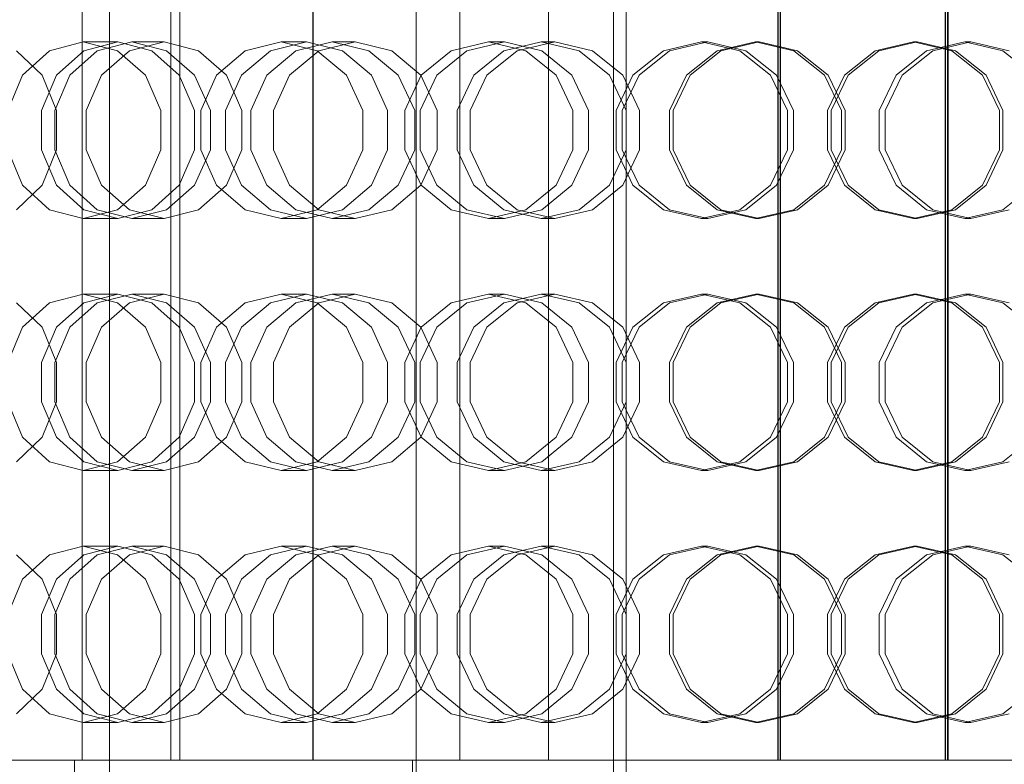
# Model space of a CAD drawing. Header units: millimetres. Extents: x -2233 to 65662, y -50530 to 6847.
# Tile 493 of 656: x 25056 to 25290, y -18161 to -17984. Entities that reach past the tile are written whole.
import ezdxf

# ---------------------------------------------------------------- set-up
doc = ezdxf.new("R2010")
doc.units = ezdxf.units.MM
doc.layers.add('superior_briquetadora', color=7, linetype='Continuous', lineweight=0)
doc.layers.add('superior_C02-briq', color=7, linetype='Continuous', lineweight=0)

msp = doc.modelspace()

# ---------------------------------------------------------------- linework, layer by layer
at = {"layer": 'superior_briquetadora'}
for p, q in [((25197.067, -17655), (25197.067, -18305)), ((25200.067, -17655), (25200.067, -18305)), ((25077.067, -17789), (25077.067, -18171)), ((25070.597, -18160), (25070.597, -17800)), ((25091.695, -18160), (25091.695, -17800)), ((25093.788, -17800), (25093.788, -18160)), ((25125.468, -18160), (25125.468, -17800)), ((25125.568, -17800), (25125.568, -18160)), ((25160.489, -18160), (25160.489, -17800)), ((25181.587, -18160), (25181.587, -17800)), ((25236.134, -17800), (25236.134, -18160)), ((25236.229, -17800), (25236.229, -18160)), ((25236.703, -18160), (25236.703, -17800)), ((25236.798, -17800), (25236.798, -18160)), ((25275.981, -18160), (25275.981, -17800)), ((25276.085, -18160), (25276.085, -17800)), ((25276.55, -17800), (25276.55, -18160)), ((25276.655, -18160), (25276.655, -17800)), ((25062.79, -17991.08), (25070.847, -17989)), ((25079.071, -17989), (25070.847, -17989)), ((25070.847, -17989), (25079.001, -17991.08)), ((25079.071, -17989), (25070.966, -17991.08)), ((25082.359, -17989), (25074.167, -17991.08)), ((25087.176, -17991.08), (25079.071, -17989)), ((25081.818, -17991.08), (25090.055, -17989)), ((25090.055, -17989), (25082.359, -17989)), ((25090.642, -17991.08), (25082.359, -17989)), ((25090.055, -17989), (25098.292, -17991.08)), ((25109.378, -17991.08), (25117.922, -17989)), ((25123.986, -17989), (25115.408, -17991.08)), ((25123.986, -17989), (25117.922, -17989)), ((25117.922, -17989), (25126.538, -17991.08)), ((25130.077, -17989), (25121.434, -17991.08)), ((25132.565, -17991.08), (25123.986, -17989)), ((25126.909, -17991.08), (25135.583, -17989)), ((25135.583, -17989), (25130.077, -17989)), ((25138.785, -17991.08), (25130.077, -17989)), ((25135.583, -17989), (25144.258, -17991.08)), ((25158.374, -17991.08), (25167.259, -17989)), ((25171.059, -17989), (25162.153, -17991.08)), ((25171.059, -17989), (25167.259, -17989)), ((25167.259, -17989), (25176.188, -17991.08)), ((25179.848, -17989), (25170.902, -17991.08)), ((25179.965, -17991.08), (25171.059, -17989)), ((25174.106, -17991.08), (25183.07, -17989)), ((25183.07, -17989), (25179.848, -17989)), ((25188.832, -17991.08), (25179.848, -17989)), ((25183.07, -17989), (25192.035, -17991.08)), ((25208.939, -17991.08), (25218.012, -17989)), ((25219.483, -17989), (25210.402, -17991.08)), ((25219.483, -17989), (25218.012, -17989)), ((25218.012, -17989), (25227.103, -17991.08)), ((25228.564, -17991.08), (25219.483, -17989)), ((25230.821, -17989), (25221.724, -17991.08)), ((25222.603, -17991.08), (25231.704, -17989)), ((25231.704, -17989), (25230.821, -17989)), ((25239.927, -17991.08), (25230.821, -17989)), ((25231.704, -17989), (25240.804, -17991.08)), ((25268.431, -17989), (25259.33, -17991.08)), ((25260.208, -17991.08), (25269.314, -17989)), ((25268.431, -17989), (25269.314, -17989)), ((25277.532, -17991.08), (25268.431, -17989)), ((25269.314, -17989), (25278.411, -17991.08)), ((25271.571, -17991.08), (25280.652, -17989)), ((25282.123, -17989), (25273.032, -17991.08)), ((25280.652, -17989), (25282.123, -17989)), ((25280.652, -17989), (25289.733, -17991.08)), ((25291.196, -17991.08), (25282.123, -17989)), ((25054.922, -17991.08), (25061.063, -17996.907)), ((25056.4, -17996.906), (25062.79, -17991.08)), ((25070.966, -17991.08), (25064.467, -17996.907)), ((25074.167, -17991.08), (25067.664, -17996.906)), ((25075.213, -17996.907), (25081.818, -17991.08)), ((25079.001, -17991.08), (25085.608, -17996.906)), ((25093.676, -17996.907), (25087.176, -17991.08)), ((25097.348, -17996.906), (25090.642, -17991.08)), ((25098.292, -17991.08), (25104.897, -17996.907)), ((25102.58, -17996.906), (25109.378, -17991.08)), ((25115.408, -17991.08), (25108.528, -17996.907)), ((25121.434, -17991.08), (25114.551, -17996.906)), ((25119.952, -17996.907), (25126.909, -17991.08)), ((25126.538, -17991.08), (25133.497, -17996.906)), ((25139.445, -17996.907), (25132.565, -17991.08)), ((25145.813, -17996.906), (25138.785, -17991.08)), ((25144.258, -17991.08), (25151.215, -17996.907)), ((25151.283, -17996.906), (25158.374, -17991.08)), ((25162.153, -17991.08), (25155.011, -17996.907)), ((25170.902, -17991.08), (25163.756, -17996.906)), ((25166.917, -17996.907), (25174.106, -17991.08)), ((25176.188, -17991.08), (25183.38, -17996.906)), ((25187.107, -17996.907), (25179.965, -17991.08)), ((25196.063, -17996.906), (25188.832, -17991.08)), ((25192.035, -17991.08), (25199.224, -17996.907)), ((25201.677, -17996.906), (25208.939, -17991.08)), ((25210.402, -17991.08), (25203.12, -17996.907)), ((25221.724, -17991.08), (25214.439, -17996.906)), ((25215.305, -17996.907), (25222.603, -17991.08)), ((25227.103, -17991.08), (25234.404, -17996.906)), ((25235.847, -17996.907), (25228.564, -17991.08)), ((25247.236, -17996.906), (25239.927, -17991.08)), ((25240.804, -17991.08), (25248.103, -17996.907)), ((25259.33, -17991.08), (25252.032, -17996.907)), ((25252.899, -17996.906), (25260.208, -17991.08)), ((25264.288, -17996.907), (25271.571, -17991.08)), ((25273.032, -17991.08), (25265.731, -17996.906)), ((25284.83, -17996.907), (25277.532, -17991.08)), ((25278.411, -17991.08), (25285.696, -17996.906)), ((25289.733, -17991.08), (25297.015, -17996.907)), ((25052.88, -18005.326), (25056.4, -17996.906)), ((25064.467, -17996.907), (25060.86, -18005.327)), ((25061.063, -17996.907), (25064.471, -18005.327)), ((25067.664, -17996.906), (25064.08, -18005.326)), ((25071.547, -18005.327), (25075.213, -17996.907)), ((25085.608, -17996.906), (25089.303, -18005.326)), ((25097.283, -18005.327), (25093.676, -17996.907)), ((25101.095, -18005.326), (25097.348, -17996.906)), ((25098.826, -18005.326), (25102.58, -17996.906)), ((25108.528, -17996.907), (25104.71, -18005.327)), ((25104.897, -17996.907), (25108.563, -18005.327)), ((25114.551, -17996.906), (25110.749, -18005.326)), ((25116.091, -18005.327), (25119.952, -17996.907)), ((25133.497, -17996.906), (25137.379, -18005.326)), ((25143.263, -18005.327), (25139.445, -17996.907)), ((25149.732, -18005.326), (25145.813, -17996.906)), ((25147.36, -18005.326), (25151.283, -17996.906)), ((25155.011, -17996.907), (25151.047, -18005.327)), ((25151.215, -17996.907), (25155.075, -18005.327)), ((25163.756, -17996.906), (25159.801, -18005.326)), ((25162.928, -18005.327), (25166.917, -17996.907)), ((25183.38, -17996.906), (25187.384, -18005.326)), ((25191.071, -18005.327), (25187.107, -17996.907)), ((25200.086, -18005.326), (25196.063, -17996.906)), ((25197.651, -18005.326), (25201.677, -17996.906)), ((25203.12, -17996.907), (25199.078, -18005.327)), ((25199.224, -17996.907), (25203.213, -18005.327)), ((25214.439, -17996.906), (25210.398, -18005.326)), ((25211.255, -18005.327), (25215.305, -17996.907)), ((25234.404, -17996.906), (25238.461, -18005.326)), ((25239.888, -18005.327), (25235.847, -17996.907)), ((25251.296, -18005.326), (25247.236, -17996.906)), ((25252.032, -17996.907), (25247.982, -18005.327)), ((25248.103, -17996.907), (25252.153, -18005.327)), ((25248.839, -18005.326), (25252.899, -17996.906)), ((25260.247, -18005.327), (25264.288, -17996.907)), ((25265.731, -17996.906), (25261.674, -18005.326)), ((25288.88, -18005.327), (25284.83, -17996.907)), ((25285.696, -17996.906), (25289.737, -18005.326)), ((25060.86, -18005.327), (25060.86, -18014.673)), ((25064.08, -18005.326), (25064.08, -18014.674)), ((25064.471, -18005.327), (25064.471, -18014.673)), ((25071.547, -18014.673), (25071.547, -18005.327)), ((25089.303, -18005.326), (25089.303, -18014.674)), ((25097.283, -18014.673), (25097.283, -18005.327)), ((25098.826, -18014.674), (25098.826, -18005.326)), ((25101.095, -18014.674), (25101.095, -18005.326)), ((25104.71, -18005.327), (25104.71, -18014.673)), ((25108.563, -18005.327), (25108.563, -18014.673)), ((25110.749, -18005.326), (25110.749, -18014.674)), ((25116.091, -18014.673), (25116.091, -18005.327)), ((25137.379, -18005.326), (25137.379, -18014.674)), ((25143.263, -18014.673), (25143.263, -18005.327)), ((25147.36, -18014.674), (25147.36, -18005.326)), ((25149.732, -18014.674), (25149.732, -18005.326)), ((25151.047, -18005.327), (25151.047, -18014.673)), ((25155.075, -18005.327), (25155.075, -18014.673)), ((25159.801, -18005.326), (25159.801, -18014.674)), ((25162.928, -18014.673), (25162.928, -18005.327)), ((25187.384, -18005.326), (25187.384, -18014.674)), ((25191.071, -18014.673), (25191.071, -18005.327)), ((25197.651, -18014.674), (25197.651, -18005.326)), ((25199.078, -18005.327), (25199.078, -18014.673)), ((25200.086, -18014.674), (25200.086, -18005.326)), ((25203.213, -18005.327), (25203.213, -18014.673)), ((25210.398, -18005.326), (25210.398, -18014.674)), ((25211.255, -18014.673), (25211.255, -18005.327)), ((25238.461, -18005.326), (25238.461, -18014.674)), ((25239.888, -18014.673), (25239.888, -18005.327)), ((25247.982, -18005.327), (25247.982, -18014.673)), ((25248.839, -18014.674), (25248.839, -18005.326)), ((25251.296, -18014.674), (25251.296, -18005.326)), ((25252.153, -18005.327), (25252.153, -18014.673)), ((25260.247, -18014.673), (25260.247, -18005.327)), ((25261.674, -18005.326), (25261.674, -18014.674)), ((25288.88, -18014.673), (25288.88, -18005.327)), ((25289.737, -18005.326), (25289.737, -18014.674)), ((25056.4, -18023.094), (25052.88, -18014.674)), ((25060.86, -18014.673), (25064.467, -18023.093)), ((25064.471, -18014.673), (25061.063, -18023.093)), ((25064.08, -18014.674), (25067.664, -18023.094)), ((25075.213, -18023.093), (25071.547, -18014.673)), ((25089.303, -18014.674), (25085.608, -18023.094)), ((25093.676, -18023.093), (25097.283, -18014.673)), ((25097.348, -18023.094), (25101.095, -18014.674)), ((25102.58, -18023.094), (25098.826, -18014.674)), ((25104.71, -18014.673), (25108.528, -18023.093)), ((25108.563, -18014.673), (25104.897, -18023.093)), ((25110.749, -18014.674), (25114.551, -18023.094)), ((25119.952, -18023.093), (25116.091, -18014.673)), ((25137.379, -18014.674), (25133.497, -18023.094)), ((25139.445, -18023.093), (25143.263, -18014.673)), ((25145.813, -18023.094), (25149.732, -18014.674)), ((25151.283, -18023.094), (25147.36, -18014.674)), ((25151.047, -18014.673), (25155.011, -18023.093)), ((25155.075, -18014.673), (25151.215, -18023.093)), ((25159.801, -18014.674), (25163.756, -18023.094)), ((25166.917, -18023.093), (25162.928, -18014.673)), ((25187.384, -18014.674), (25183.38, -18023.094)), ((25187.107, -18023.093), (25191.071, -18014.673)), ((25196.063, -18023.094), (25200.086, -18014.674)), ((25201.677, -18023.094), (25197.651, -18014.674)), ((25199.078, -18014.673), (25203.12, -18023.093)), ((25203.213, -18014.673), (25199.224, -18023.093)), ((25210.398, -18014.674), (25214.439, -18023.094)), ((25215.305, -18023.093), (25211.255, -18014.673)), ((25238.461, -18014.674), (25234.404, -18023.094)), ((25235.847, -18023.093), (25239.888, -18014.673)), ((25247.236, -18023.094), (25251.296, -18014.674)), ((25247.982, -18014.673), (25252.032, -18023.093)), ((25252.153, -18014.673), (25248.103, -18023.093)), ((25252.899, -18023.094), (25248.839, -18014.674)), ((25264.288, -18023.093), (25260.247, -18014.673)), ((25261.674, -18014.674), (25265.731, -18023.094)), ((25284.83, -18023.093), (25288.88, -18014.673)), ((25289.737, -18014.674), (25285.696, -18023.094)), ((25061.063, -18023.093), (25054.922, -18028.92)), ((25062.79, -18028.92), (25056.4, -18023.094)), ((25064.467, -18023.093), (25070.966, -18028.92)), ((25067.664, -18023.094), (25074.167, -18028.92)), ((25081.818, -18028.92), (25075.213, -18023.093)), ((25085.608, -18023.094), (25079.001, -18028.92)), ((25087.176, -18028.92), (25093.676, -18023.093)), ((25090.642, -18028.92), (25097.348, -18023.094)), ((25104.897, -18023.093), (25098.292, -18028.92)), ((25109.378, -18028.92), (25102.58, -18023.094)), ((25108.528, -18023.093), (25115.408, -18028.92)), ((25114.551, -18023.094), (25121.434, -18028.92)), ((25126.909, -18028.92), (25119.952, -18023.093)), ((25133.497, -18023.094), (25126.538, -18028.92)), ((25132.565, -18028.92), (25139.445, -18023.093)), ((25138.785, -18028.92), (25145.813, -18023.094)), ((25151.215, -18023.093), (25144.258, -18028.92)), ((25158.374, -18028.92), (25151.283, -18023.094)), ((25155.011, -18023.093), (25162.153, -18028.92)), ((25163.756, -18023.094), (25170.902, -18028.92)), ((25174.106, -18028.92), (25166.917, -18023.093)), ((25183.38, -18023.094), (25176.188, -18028.92)), ((25179.965, -18028.92), (25187.107, -18023.093)), ((25188.832, -18028.92), (25196.063, -18023.094)), ((25199.224, -18023.093), (25192.035, -18028.92)), ((25208.939, -18028.92), (25201.677, -18023.094)), ((25203.12, -18023.093), (25210.402, -18028.92)), ((25214.439, -18023.094), (25221.725, -18028.92)), ((25222.603, -18028.92), (25215.305, -18023.093)), ((25234.404, -18023.094), (25227.103, -18028.92)), ((25228.564, -18028.92), (25235.847, -18023.093)), ((25239.927, -18028.92), (25247.236, -18023.094)), ((25248.103, -18023.093), (25240.804, -18028.92)), ((25252.032, -18023.093), (25259.33, -18028.92)), ((25260.208, -18028.92), (25252.899, -18023.094)), ((25271.571, -18028.92), (25264.288, -18023.093)), ((25265.731, -18023.094), (25273.032, -18028.92)), ((25277.532, -18028.92), (25284.83, -18023.093)), ((25285.696, -18023.094), (25278.41, -18028.92)), ((25297.015, -18023.093), (25289.733, -18028.92)), ((25070.847, -18031), (25062.79, -18028.92)), ((25079.001, -18028.92), (25070.847, -18031)), ((25070.966, -18028.92), (25079.071, -18031)), ((25074.167, -18028.92), (25082.359, -18031)), ((25079.071, -18031), (25087.176, -18028.92)), ((25090.055, -18031), (25081.818, -18028.92)), ((25082.359, -18031), (25090.642, -18028.92)), ((25098.292, -18028.92), (25090.055, -18031)), ((25117.922, -18031), (25109.378, -18028.92)), ((25115.408, -18028.92), (25123.986, -18031)), ((25126.538, -18028.92), (25117.922, -18031)), ((25121.434, -18028.92), (25130.077, -18031)), ((25123.986, -18031), (25132.565, -18028.92)), ((25135.583, -18031), (25126.909, -18028.92)), ((25130.077, -18031), (25138.785, -18028.92)), ((25144.258, -18028.92), (25135.583, -18031)), ((25167.259, -18031), (25158.374, -18028.92)), ((25162.153, -18028.92), (25171.059, -18031)), ((25176.188, -18028.92), (25167.259, -18031)), ((25170.902, -18028.92), (25179.848, -18031)), ((25171.059, -18031), (25179.965, -18028.92)), ((25183.07, -18031), (25174.106, -18028.92)), ((25179.848, -18031), (25188.832, -18028.92)), ((25192.035, -18028.92), (25183.07, -18031)), ((25218.012, -18031), (25208.939, -18028.92)), ((25210.402, -18028.92), (25219.483, -18031)), ((25227.103, -18028.92), (25218.012, -18031)), ((25219.483, -18031), (25228.564, -18028.92)), ((25221.725, -18028.92), (25230.821, -18031)), ((25231.704, -18031), (25222.603, -18028.92)), ((25230.821, -18031), (25239.927, -18028.92)), ((25240.804, -18028.92), (25231.704, -18031)), ((25259.33, -18028.92), (25268.431, -18031)), ((25269.314, -18031), (25260.208, -18028.92)), ((25268.431, -18031), (25277.532, -18028.92)), ((25278.41, -18028.92), (25269.314, -18031)), ((25280.652, -18031), (25271.571, -18028.92)), ((25273.032, -18028.92), (25282.123, -18031)), ((25289.733, -18028.92), (25280.652, -18031)), ((25282.123, -18031), (25291.196, -18028.92)), ((25079.071, -18031), (25070.847, -18031)), ((25090.055, -18031), (25082.359, -18031)), ((25123.986, -18031), (25117.922, -18031)), ((25135.583, -18031), (25130.077, -18031)), ((25171.059, -18031), (25167.259, -18031)), ((25183.07, -18031), (25179.848, -18031)), ((25219.483, -18031), (25218.012, -18031)), ((25231.704, -18031), (25230.821, -18031)), ((25268.431, -18031), (25269.314, -18031)), ((25280.652, -18031), (25282.123, -18031)), ((25062.79, -18051.08), (25070.847, -18049)), ((25079.071, -18049), (25070.847, -18049)), ((25070.847, -18049), (25079.001, -18051.08)), ((25079.071, -18049), (25070.966, -18051.08)), ((25082.359, -18049), (25074.167, -18051.08)), ((25087.176, -18051.08), (25079.071, -18049)), ((25081.818, -18051.08), (25090.055, -18049)), ((25090.055, -18049), (25082.359, -18049)), ((25090.642, -18051.08), (25082.359, -18049)), ((25090.055, -18049), (25098.292, -18051.08)), ((25109.378, -18051.08), (25117.922, -18049)), ((25123.986, -18049), (25115.408, -18051.08)), ((25123.986, -18049), (25117.922, -18049)), ((25117.922, -18049), (25126.538, -18051.08)), ((25130.077, -18049), (25121.434, -18051.08)), ((25132.565, -18051.08), (25123.986, -18049)), ((25126.909, -18051.08), (25135.583, -18049)), ((25135.583, -18049), (25130.077, -18049)), ((25138.785, -18051.08), (25130.077, -18049)), ((25135.583, -18049), (25144.258, -18051.08)), ((25158.374, -18051.08), (25167.259, -18049)), ((25171.059, -18049), (25162.153, -18051.08)), ((25171.059, -18049), (25167.259, -18049)), ((25167.259, -18049), (25176.188, -18051.08)), ((25179.848, -18049), (25170.902, -18051.08)), ((25179.965, -18051.08), (25171.059, -18049)), ((25174.106, -18051.08), (25183.07, -18049)), ((25183.07, -18049), (25179.848, -18049)), ((25188.832, -18051.08), (25179.848, -18049)), ((25183.07, -18049), (25192.035, -18051.08)), ((25208.939, -18051.08), (25218.012, -18049)), ((25219.483, -18049), (25210.402, -18051.08)), ((25219.483, -18049), (25218.012, -18049)), ((25218.012, -18049), (25227.103, -18051.08)), ((25228.564, -18051.08), (25219.483, -18049)), ((25230.821, -18049), (25221.724, -18051.08)), ((25222.603, -18051.08), (25231.704, -18049)), ((25231.704, -18049), (25230.821, -18049)), ((25239.927, -18051.08), (25230.821, -18049)), ((25231.704, -18049), (25240.804, -18051.08)), ((25268.431, -18049), (25259.33, -18051.08)), ((25260.208, -18051.08), (25269.314, -18049)), ((25268.431, -18049), (25269.314, -18049)), ((25277.532, -18051.08), (25268.431, -18049)), ((25269.314, -18049), (25278.411, -18051.08)), ((25271.571, -18051.08), (25280.652, -18049)), ((25282.123, -18049), (25273.032, -18051.08)), ((25280.652, -18049), (25282.123, -18049)), ((25280.652, -18049), (25289.733, -18051.08)), ((25291.196, -18051.08), (25282.123, -18049)), ((25054.922, -18051.08), (25061.063, -18056.907)), ((25056.4, -18056.906), (25062.79, -18051.08)), ((25070.966, -18051.08), (25064.467, -18056.907)), ((25074.167, -18051.08), (25067.664, -18056.906)), ((25075.213, -18056.907), (25081.818, -18051.08)), ((25079.001, -18051.08), (25085.608, -18056.906)), ((25093.676, -18056.907), (25087.176, -18051.08)), ((25097.348, -18056.906), (25090.642, -18051.08)), ((25098.292, -18051.08), (25104.897, -18056.907)), ((25102.58, -18056.906), (25109.378, -18051.08)), ((25115.408, -18051.08), (25108.528, -18056.907)), ((25121.434, -18051.08), (25114.551, -18056.906)), ((25119.952, -18056.907), (25126.909, -18051.08)), ((25126.538, -18051.08), (25133.497, -18056.906)), ((25139.445, -18056.907), (25132.565, -18051.08)), ((25145.813, -18056.906), (25138.785, -18051.08)), ((25144.258, -18051.08), (25151.215, -18056.907)), ((25151.283, -18056.906), (25158.374, -18051.08)), ((25162.153, -18051.08), (25155.011, -18056.907)), ((25170.902, -18051.08), (25163.756, -18056.906)), ((25166.917, -18056.907), (25174.106, -18051.08)), ((25176.188, -18051.08), (25183.38, -18056.906)), ((25187.107, -18056.907), (25179.965, -18051.08)), ((25196.063, -18056.906), (25188.832, -18051.08)), ((25192.035, -18051.08), (25199.224, -18056.907)), ((25201.677, -18056.906), (25208.939, -18051.08)), ((25210.402, -18051.08), (25203.12, -18056.907)), ((25221.724, -18051.08), (25214.439, -18056.906)), ((25215.305, -18056.907), (25222.603, -18051.08)), ((25227.103, -18051.08), (25234.404, -18056.906)), ((25235.847, -18056.907), (25228.564, -18051.08)), ((25247.236, -18056.906), (25239.927, -18051.08)), ((25240.804, -18051.08), (25248.103, -18056.907)), ((25259.33, -18051.08), (25252.032, -18056.907)), ((25252.899, -18056.906), (25260.208, -18051.08)), ((25264.288, -18056.907), (25271.571, -18051.08)), ((25273.032, -18051.08), (25265.731, -18056.906)), ((25284.83, -18056.907), (25277.532, -18051.08)), ((25278.411, -18051.08), (25285.696, -18056.906)), ((25289.733, -18051.08), (25297.015, -18056.907)), ((25052.88, -18065.326), (25056.4, -18056.906)), ((25064.467, -18056.907), (25060.86, -18065.327)), ((25061.063, -18056.907), (25064.471, -18065.327)), ((25067.664, -18056.906), (25064.08, -18065.326)), ((25071.547, -18065.327), (25075.213, -18056.907)), ((25085.608, -18056.906), (25089.303, -18065.326)), ((25097.283, -18065.327), (25093.676, -18056.907)), ((25101.095, -18065.326), (25097.348, -18056.906)), ((25098.826, -18065.326), (25102.58, -18056.906)), ((25108.528, -18056.907), (25104.71, -18065.327)), ((25104.897, -18056.907), (25108.563, -18065.327)), ((25114.551, -18056.906), (25110.749, -18065.326)), ((25116.091, -18065.327), (25119.952, -18056.907)), ((25133.497, -18056.906), (25137.379, -18065.326)), ((25143.263, -18065.327), (25139.445, -18056.907)), ((25149.732, -18065.326), (25145.813, -18056.906)), ((25147.36, -18065.326), (25151.283, -18056.906)), ((25155.011, -18056.907), (25151.047, -18065.327)), ((25151.215, -18056.907), (25155.075, -18065.327)), ((25163.756, -18056.906), (25159.801, -18065.326)), ((25162.928, -18065.327), (25166.917, -18056.907)), ((25183.38, -18056.906), (25187.384, -18065.326)), ((25191.071, -18065.327), (25187.107, -18056.907)), ((25200.086, -18065.326), (25196.063, -18056.906)), ((25197.651, -18065.326), (25201.677, -18056.906)), ((25203.12, -18056.907), (25199.078, -18065.327)), ((25199.224, -18056.907), (25203.213, -18065.327)), ((25214.439, -18056.906), (25210.398, -18065.326)), ((25211.255, -18065.327), (25215.305, -18056.907)), ((25234.404, -18056.906), (25238.461, -18065.326)), ((25239.888, -18065.327), (25235.847, -18056.907)), ((25251.296, -18065.326), (25247.236, -18056.906)), ((25252.032, -18056.907), (25247.982, -18065.327)), ((25248.103, -18056.907), (25252.153, -18065.327)), ((25248.839, -18065.326), (25252.899, -18056.906)), ((25260.247, -18065.327), (25264.288, -18056.907)), ((25265.731, -18056.906), (25261.674, -18065.326)), ((25288.88, -18065.327), (25284.83, -18056.907)), ((25285.696, -18056.906), (25289.737, -18065.326)), ((25060.86, -18065.327), (25060.86, -18074.673)), ((25064.08, -18065.326), (25064.08, -18074.674)), ((25064.471, -18065.327), (25064.471, -18074.673)), ((25071.547, -18074.673), (25071.547, -18065.327)), ((25089.303, -18065.326), (25089.303, -18074.674)), ((25097.283, -18074.673), (25097.283, -18065.327)), ((25098.826, -18074.674), (25098.826, -18065.326)), ((25101.095, -18074.674), (25101.095, -18065.326)), ((25104.71, -18065.327), (25104.71, -18074.673)), ((25108.563, -18065.327), (25108.563, -18074.673)), ((25110.749, -18065.326), (25110.749, -18074.674)), ((25116.091, -18074.673), (25116.091, -18065.327)), ((25137.379, -18065.326), (25137.379, -18074.674)), ((25143.263, -18074.673), (25143.263, -18065.327)), ((25147.36, -18074.674), (25147.36, -18065.326)), ((25149.732, -18074.674), (25149.732, -18065.326)), ((25151.047, -18065.327), (25151.047, -18074.673)), ((25155.075, -18065.327), (25155.075, -18074.673)), ((25159.801, -18065.326), (25159.801, -18074.674)), ((25162.928, -18074.673), (25162.928, -18065.327)), ((25187.384, -18065.326), (25187.384, -18074.674)), ((25191.071, -18074.673), (25191.071, -18065.327)), ((25197.651, -18074.674), (25197.651, -18065.326)), ((25199.078, -18065.327), (25199.078, -18074.673)), ((25200.086, -18074.674), (25200.086, -18065.326)), ((25203.213, -18065.327), (25203.213, -18074.673)), ((25210.398, -18065.326), (25210.398, -18074.674)), ((25211.255, -18074.673), (25211.255, -18065.327)), ((25238.461, -18065.326), (25238.461, -18074.674)), ((25239.888, -18074.673), (25239.888, -18065.327)), ((25247.982, -18065.327), (25247.982, -18074.673)), ((25248.839, -18074.674), (25248.839, -18065.326)), ((25251.296, -18074.674), (25251.296, -18065.326)), ((25252.153, -18065.327), (25252.153, -18074.673)), ((25260.247, -18074.673), (25260.247, -18065.327)), ((25261.674, -18065.326), (25261.674, -18074.674)), ((25288.88, -18074.673), (25288.88, -18065.327)), ((25289.737, -18065.326), (25289.737, -18074.674)), ((25056.4, -18083.094), (25052.88, -18074.674)), ((25060.86, -18074.673), (25064.467, -18083.093)), ((25064.471, -18074.673), (25061.063, -18083.093)), ((25064.08, -18074.674), (25067.664, -18083.094)), ((25075.213, -18083.093), (25071.547, -18074.673)), ((25089.303, -18074.674), (25085.608, -18083.094)), ((25093.676, -18083.093), (25097.283, -18074.673)), ((25097.348, -18083.094), (25101.095, -18074.674)), ((25102.58, -18083.094), (25098.826, -18074.674)), ((25104.71, -18074.673), (25108.528, -18083.093)), ((25108.563, -18074.673), (25104.897, -18083.093)), ((25110.749, -18074.674), (25114.551, -18083.094)), ((25119.952, -18083.093), (25116.091, -18074.673)), ((25137.379, -18074.674), (25133.497, -18083.094)), ((25139.445, -18083.093), (25143.263, -18074.673)), ((25145.813, -18083.094), (25149.732, -18074.674)), ((25151.283, -18083.094), (25147.36, -18074.674)), ((25151.047, -18074.673), (25155.011, -18083.093)), ((25155.075, -18074.673), (25151.215, -18083.093)), ((25159.801, -18074.674), (25163.756, -18083.094)), ((25166.917, -18083.093), (25162.928, -18074.673)), ((25187.384, -18074.674), (25183.38, -18083.094)), ((25187.107, -18083.093), (25191.071, -18074.673)), ((25196.063, -18083.094), (25200.086, -18074.674)), ((25201.677, -18083.094), (25197.651, -18074.674)), ((25199.078, -18074.673), (25203.12, -18083.093)), ((25203.213, -18074.673), (25199.224, -18083.093)), ((25210.398, -18074.674), (25214.439, -18083.094)), ((25215.305, -18083.093), (25211.255, -18074.673)), ((25238.461, -18074.674), (25234.404, -18083.094)), ((25235.847, -18083.093), (25239.888, -18074.673)), ((25247.236, -18083.094), (25251.296, -18074.674)), ((25247.982, -18074.673), (25252.032, -18083.093)), ((25252.153, -18074.673), (25248.103, -18083.093)), ((25252.899, -18083.094), (25248.839, -18074.674)), ((25264.288, -18083.093), (25260.247, -18074.673)), ((25261.674, -18074.674), (25265.731, -18083.094)), ((25284.83, -18083.093), (25288.88, -18074.673)), ((25289.737, -18074.674), (25285.696, -18083.094)), ((25061.063, -18083.093), (25054.922, -18088.92)), ((25062.79, -18088.92), (25056.4, -18083.094)), ((25064.467, -18083.093), (25070.966, -18088.92)), ((25067.664, -18083.094), (25074.167, -18088.92)), ((25081.818, -18088.92), (25075.213, -18083.093)), ((25085.608, -18083.094), (25079.001, -18088.92)), ((25087.176, -18088.92), (25093.676, -18083.093)), ((25090.642, -18088.92), (25097.348, -18083.094)), ((25104.897, -18083.093), (25098.292, -18088.92)), ((25109.378, -18088.92), (25102.58, -18083.094)), ((25108.528, -18083.093), (25115.408, -18088.92)), ((25114.551, -18083.094), (25121.434, -18088.92)), ((25126.909, -18088.92), (25119.952, -18083.093)), ((25133.497, -18083.094), (25126.538, -18088.92)), ((25132.565, -18088.92), (25139.445, -18083.093)), ((25138.785, -18088.92), (25145.813, -18083.094)), ((25151.215, -18083.093), (25144.258, -18088.92)), ((25158.374, -18088.92), (25151.283, -18083.094)), ((25155.011, -18083.093), (25162.153, -18088.92)), ((25163.756, -18083.094), (25170.902, -18088.92)), ((25174.106, -18088.92), (25166.917, -18083.093)), ((25183.38, -18083.094), (25176.188, -18088.92)), ((25179.965, -18088.92), (25187.107, -18083.093)), ((25188.832, -18088.92), (25196.063, -18083.094)), ((25199.224, -18083.093), (25192.035, -18088.92)), ((25208.939, -18088.92), (25201.677, -18083.094)), ((25203.12, -18083.093), (25210.402, -18088.92)), ((25214.439, -18083.094), (25221.725, -18088.92)), ((25222.603, -18088.92), (25215.305, -18083.093)), ((25234.404, -18083.094), (25227.103, -18088.92)), ((25228.564, -18088.92), (25235.847, -18083.093)), ((25239.927, -18088.92), (25247.236, -18083.094)), ((25248.103, -18083.093), (25240.804, -18088.92)), ((25252.032, -18083.093), (25259.33, -18088.92)), ((25260.208, -18088.92), (25252.899, -18083.094)), ((25271.571, -18088.92), (25264.288, -18083.093)), ((25265.731, -18083.094), (25273.032, -18088.92)), ((25277.532, -18088.92), (25284.83, -18083.093)), ((25285.696, -18083.094), (25278.41, -18088.92)), ((25297.015, -18083.093), (25289.733, -18088.92)), ((25070.847, -18091), (25062.79, -18088.92)), ((25079.001, -18088.92), (25070.847, -18091)), ((25070.966, -18088.92), (25079.071, -18091)), ((25074.167, -18088.92), (25082.359, -18091)), ((25079.071, -18091), (25087.176, -18088.92)), ((25090.055, -18091), (25081.818, -18088.92)), ((25082.359, -18091), (25090.642, -18088.92)), ((25098.292, -18088.92), (25090.055, -18091)), ((25117.922, -18091), (25109.378, -18088.92)), ((25115.408, -18088.92), (25123.986, -18091)), ((25126.538, -18088.92), (25117.922, -18091)), ((25121.434, -18088.92), (25130.077, -18091)), ((25123.986, -18091), (25132.565, -18088.92)), ((25135.583, -18091), (25126.909, -18088.92)), ((25130.077, -18091), (25138.785, -18088.92)), ((25144.258, -18088.92), (25135.583, -18091)), ((25167.259, -18091), (25158.374, -18088.92)), ((25162.153, -18088.92), (25171.059, -18091)), ((25176.188, -18088.92), (25167.259, -18091)), ((25170.902, -18088.92), (25179.848, -18091)), ((25171.059, -18091), (25179.965, -18088.92)), ((25183.07, -18091), (25174.106, -18088.92)), ((25179.848, -18091), (25188.832, -18088.92)), ((25192.035, -18088.92), (25183.07, -18091)), ((25218.012, -18091), (25208.939, -18088.92)), ((25210.402, -18088.92), (25219.483, -18091)), ((25227.103, -18088.92), (25218.012, -18091)), ((25219.483, -18091), (25228.564, -18088.92)), ((25221.725, -18088.92), (25230.821, -18091)), ((25231.704, -18091), (25222.603, -18088.92)), ((25230.821, -18091), (25239.927, -18088.92)), ((25240.804, -18088.92), (25231.704, -18091)), ((25259.33, -18088.92), (25268.431, -18091)), ((25269.314, -18091), (25260.208, -18088.92)), ((25268.431, -18091), (25277.532, -18088.92)), ((25278.41, -18088.92), (25269.314, -18091)), ((25280.652, -18091), (25271.571, -18088.92)), ((25273.032, -18088.92), (25282.123, -18091)), ((25289.733, -18088.92), (25280.652, -18091)), ((25282.123, -18091), (25291.196, -18088.92)), ((25079.071, -18091), (25070.847, -18091)), ((25090.055, -18091), (25082.359, -18091)), ((25123.986, -18091), (25117.922, -18091)), ((25135.583, -18091), (25130.077, -18091)), ((25171.059, -18091), (25167.259, -18091)), ((25183.07, -18091), (25179.848, -18091)), ((25219.483, -18091), (25218.012, -18091)), ((25231.704, -18091), (25230.821, -18091)), ((25268.431, -18091), (25269.314, -18091)), ((25280.652, -18091), (25282.123, -18091)), ((25062.79, -18111.08), (25070.847, -18109)), ((25079.071, -18109), (25070.847, -18109)), ((25070.847, -18109), (25079.001, -18111.08)), ((25079.071, -18109), (25070.966, -18111.08)), ((25082.359, -18109), (25074.167, -18111.08)), ((25087.176, -18111.08), (25079.071, -18109)), ((25081.818, -18111.08), (25090.055, -18109)), ((25090.055, -18109), (25082.359, -18109)), ((25090.642, -18111.08), (25082.359, -18109)), ((25090.055, -18109), (25098.292, -18111.08)), ((25109.378, -18111.08), (25117.922, -18109)), ((25123.986, -18109), (25115.408, -18111.08)), ((25123.986, -18109), (25117.922, -18109)), ((25117.922, -18109), (25126.538, -18111.08)), ((25130.077, -18109), (25121.434, -18111.08)), ((25132.565, -18111.08), (25123.986, -18109)), ((25126.909, -18111.08), (25135.583, -18109)), ((25135.583, -18109), (25130.077, -18109)), ((25138.785, -18111.08), (25130.077, -18109)), ((25135.583, -18109), (25144.258, -18111.08)), ((25158.374, -18111.08), (25167.259, -18109)), ((25171.059, -18109), (25162.153, -18111.08)), ((25171.059, -18109), (25167.259, -18109)), ((25167.259, -18109), (25176.188, -18111.08)), ((25179.848, -18109), (25170.902, -18111.08)), ((25179.965, -18111.08), (25171.059, -18109)), ((25174.106, -18111.08), (25183.07, -18109)), ((25183.07, -18109), (25179.848, -18109)), ((25188.832, -18111.08), (25179.848, -18109)), ((25183.07, -18109), (25192.035, -18111.08)), ((25208.939, -18111.08), (25218.012, -18109)), ((25219.483, -18109), (25210.402, -18111.08)), ((25219.483, -18109), (25218.012, -18109)), ((25218.012, -18109), (25227.103, -18111.08)), ((25228.564, -18111.08), (25219.483, -18109)), ((25230.821, -18109), (25221.724, -18111.08)), ((25222.603, -18111.08), (25231.704, -18109)), ((25231.704, -18109), (25230.821, -18109)), ((25239.927, -18111.08), (25230.821, -18109)), ((25231.704, -18109), (25240.804, -18111.08)), ((25268.431, -18109), (25259.33, -18111.08)), ((25260.208, -18111.08), (25269.314, -18109)), ((25268.431, -18109), (25269.314, -18109)), ((25277.532, -18111.08), (25268.431, -18109)), ((25269.314, -18109), (25278.411, -18111.08)), ((25271.571, -18111.08), (25280.652, -18109)), ((25282.123, -18109), (25273.032, -18111.08)), ((25280.652, -18109), (25282.123, -18109)), ((25280.652, -18109), (25289.733, -18111.08)), ((25291.196, -18111.08), (25282.123, -18109)), ((25054.922, -18111.08), (25061.063, -18116.907)), ((25056.4, -18116.906), (25062.79, -18111.08)), ((25070.966, -18111.08), (25064.467, -18116.907)), ((25074.167, -18111.08), (25067.664, -18116.906)), ((25075.213, -18116.907), (25081.818, -18111.08)), ((25079.001, -18111.08), (25085.608, -18116.906)), ((25093.676, -18116.907), (25087.176, -18111.08)), ((25097.348, -18116.906), (25090.642, -18111.08)), ((25098.292, -18111.08), (25104.897, -18116.907)), ((25102.58, -18116.906), (25109.378, -18111.08)), ((25115.408, -18111.08), (25108.528, -18116.907)), ((25121.434, -18111.08), (25114.551, -18116.906)), ((25119.952, -18116.907), (25126.909, -18111.08)), ((25126.538, -18111.08), (25133.497, -18116.906)), ((25139.445, -18116.907), (25132.565, -18111.08)), ((25145.813, -18116.906), (25138.785, -18111.08)), ((25144.258, -18111.08), (25151.215, -18116.907)), ((25151.283, -18116.906), (25158.374, -18111.08)), ((25162.153, -18111.08), (25155.011, -18116.907)), ((25170.902, -18111.08), (25163.756, -18116.906)), ((25166.917, -18116.907), (25174.106, -18111.08)), ((25176.188, -18111.08), (25183.38, -18116.906)), ((25187.107, -18116.907), (25179.965, -18111.08)), ((25196.063, -18116.906), (25188.832, -18111.08)), ((25192.035, -18111.08), (25199.224, -18116.907)), ((25201.677, -18116.906), (25208.939, -18111.08)), ((25210.402, -18111.08), (25203.12, -18116.907)), ((25221.724, -18111.08), (25214.439, -18116.906)), ((25215.305, -18116.907), (25222.603, -18111.08)), ((25227.103, -18111.08), (25234.404, -18116.906)), ((25235.847, -18116.907), (25228.564, -18111.08)), ((25247.236, -18116.906), (25239.927, -18111.08)), ((25240.804, -18111.08), (25248.103, -18116.907)), ((25259.33, -18111.08), (25252.032, -18116.907)), ((25252.899, -18116.906), (25260.208, -18111.08)), ((25264.288, -18116.907), (25271.571, -18111.08)), ((25273.032, -18111.08), (25265.731, -18116.906)), ((25284.83, -18116.907), (25277.532, -18111.08)), ((25278.411, -18111.08), (25285.696, -18116.906)), ((25289.733, -18111.08), (25297.015, -18116.907)), ((25052.88, -18125.326), (25056.4, -18116.906)), ((25064.467, -18116.907), (25060.86, -18125.327)), ((25061.063, -18116.907), (25064.471, -18125.327)), ((25067.664, -18116.906), (25064.08, -18125.326)), ((25071.547, -18125.327), (25075.213, -18116.907)), ((25085.608, -18116.906), (25089.303, -18125.326)), ((25097.283, -18125.327), (25093.676, -18116.907)), ((25101.095, -18125.326), (25097.348, -18116.906)), ((25098.826, -18125.326), (25102.58, -18116.906)), ((25108.528, -18116.907), (25104.71, -18125.327)), ((25104.897, -18116.907), (25108.563, -18125.327)), ((25114.551, -18116.906), (25110.749, -18125.326)), ((25116.091, -18125.327), (25119.952, -18116.907)), ((25133.497, -18116.906), (25137.379, -18125.326)), ((25143.263, -18125.327), (25139.445, -18116.907)), ((25149.732, -18125.326), (25145.813, -18116.906)), ((25147.36, -18125.326), (25151.283, -18116.906)), ((25155.011, -18116.907), (25151.047, -18125.327)), ((25151.215, -18116.907), (25155.075, -18125.327)), ((25163.756, -18116.906), (25159.801, -18125.326)), ((25162.928, -18125.327), (25166.917, -18116.907)), ((25183.38, -18116.906), (25187.384, -18125.326)), ((25191.071, -18125.327), (25187.107, -18116.907)), ((25200.086, -18125.326), (25196.063, -18116.906)), ((25197.651, -18125.326), (25201.677, -18116.906)), ((25203.12, -18116.907), (25199.078, -18125.327)), ((25199.224, -18116.907), (25203.213, -18125.327)), ((25214.439, -18116.906), (25210.398, -18125.326)), ((25211.255, -18125.327), (25215.305, -18116.907)), ((25234.404, -18116.906), (25238.461, -18125.326)), ((25239.888, -18125.327), (25235.847, -18116.907)), ((25251.296, -18125.326), (25247.236, -18116.906)), ((25252.032, -18116.907), (25247.982, -18125.327)), ((25248.103, -18116.907), (25252.153, -18125.327)), ((25248.839, -18125.326), (25252.899, -18116.906)), ((25260.247, -18125.327), (25264.288, -18116.907)), ((25265.731, -18116.906), (25261.674, -18125.326)), ((25288.88, -18125.327), (25284.83, -18116.907)), ((25285.696, -18116.906), (25289.737, -18125.326)), ((25060.86, -18125.327), (25060.86, -18134.673)), ((25064.08, -18125.326), (25064.08, -18134.674)), ((25064.471, -18125.327), (25064.471, -18134.673)), ((25071.547, -18134.673), (25071.547, -18125.327)), ((25089.303, -18125.326), (25089.303, -18134.674)), ((25097.283, -18134.673), (25097.283, -18125.327)), ((25098.826, -18134.674), (25098.826, -18125.326)), ((25101.095, -18134.674), (25101.095, -18125.326)), ((25104.71, -18125.327), (25104.71, -18134.673)), ((25108.563, -18125.327), (25108.563, -18134.673)), ((25110.749, -18125.326), (25110.749, -18134.674)), ((25116.091, -18134.673), (25116.091, -18125.327)), ((25137.379, -18125.326), (25137.379, -18134.674)), ((25143.263, -18134.673), (25143.263, -18125.327)), ((25147.36, -18134.674), (25147.36, -18125.326)), ((25149.732, -18134.674), (25149.732, -18125.326)), ((25151.047, -18125.327), (25151.047, -18134.673)), ((25155.075, -18125.327), (25155.075, -18134.673)), ((25159.801, -18125.326), (25159.801, -18134.674)), ((25162.928, -18134.673), (25162.928, -18125.327)), ((25187.384, -18125.326), (25187.384, -18134.674)), ((25191.071, -18134.673), (25191.071, -18125.327)), ((25197.651, -18134.674), (25197.651, -18125.326)), ((25199.078, -18125.327), (25199.078, -18134.673)), ((25200.086, -18134.674), (25200.086, -18125.326)), ((25203.213, -18125.327), (25203.213, -18134.673)), ((25210.398, -18125.326), (25210.398, -18134.674)), ((25211.255, -18134.673), (25211.255, -18125.327)), ((25238.461, -18125.326), (25238.461, -18134.674)), ((25239.888, -18134.673), (25239.888, -18125.327)), ((25247.982, -18125.327), (25247.982, -18134.673)), ((25248.839, -18134.674), (25248.839, -18125.326)), ((25251.296, -18134.674), (25251.296, -18125.326)), ((25252.153, -18125.327), (25252.153, -18134.673)), ((25260.247, -18134.673), (25260.247, -18125.327)), ((25261.674, -18125.326), (25261.674, -18134.674)), ((25288.88, -18134.673), (25288.88, -18125.327)), ((25289.737, -18125.326), (25289.737, -18134.674)), ((25056.4, -18143.094), (25052.88, -18134.674)), ((25060.86, -18134.673), (25064.467, -18143.093)), ((25064.471, -18134.673), (25061.063, -18143.093)), ((25064.08, -18134.674), (25067.664, -18143.094)), ((25075.213, -18143.093), (25071.547, -18134.673)), ((25089.303, -18134.674), (25085.608, -18143.094)), ((25093.676, -18143.093), (25097.283, -18134.673)), ((25097.348, -18143.094), (25101.095, -18134.674)), ((25102.58, -18143.094), (25098.826, -18134.674)), ((25104.71, -18134.673), (25108.528, -18143.093)), ((25108.563, -18134.673), (25104.897, -18143.093)), ((25110.749, -18134.674), (25114.551, -18143.094)), ((25119.952, -18143.093), (25116.091, -18134.673)), ((25137.379, -18134.674), (25133.497, -18143.094)), ((25139.445, -18143.093), (25143.263, -18134.673)), ((25145.813, -18143.094), (25149.732, -18134.674)), ((25151.283, -18143.094), (25147.36, -18134.674)), ((25151.047, -18134.673), (25155.011, -18143.093)), ((25155.075, -18134.673), (25151.215, -18143.093)), ((25159.801, -18134.674), (25163.756, -18143.094)), ((25166.917, -18143.093), (25162.928, -18134.673)), ((25187.384, -18134.674), (25183.38, -18143.094)), ((25187.107, -18143.093), (25191.071, -18134.673)), ((25196.063, -18143.094), (25200.086, -18134.674)), ((25201.677, -18143.094), (25197.651, -18134.674)), ((25199.078, -18134.673), (25203.12, -18143.093)), ((25203.213, -18134.673), (25199.224, -18143.093)), ((25210.398, -18134.674), (25214.439, -18143.094)), ((25215.305, -18143.093), (25211.255, -18134.673)), ((25238.461, -18134.674), (25234.404, -18143.094)), ((25235.847, -18143.093), (25239.888, -18134.673)), ((25247.236, -18143.094), (25251.296, -18134.674)), ((25247.982, -18134.673), (25252.032, -18143.093)), ((25252.153, -18134.673), (25248.103, -18143.093)), ((25252.899, -18143.094), (25248.839, -18134.674)), ((25264.288, -18143.093), (25260.247, -18134.673)), ((25261.674, -18134.674), (25265.731, -18143.094)), ((25284.83, -18143.093), (25288.88, -18134.673)), ((25289.737, -18134.674), (25285.696, -18143.094)), ((25061.063, -18143.093), (25054.922, -18148.92)), ((25062.79, -18148.92), (25056.4, -18143.094)), ((25064.467, -18143.093), (25070.966, -18148.92)), ((25067.664, -18143.094), (25074.167, -18148.92)), ((25081.818, -18148.92), (25075.213, -18143.093)), ((25085.608, -18143.094), (25079.001, -18148.92)), ((25087.176, -18148.92), (25093.676, -18143.093)), ((25090.642, -18148.92), (25097.348, -18143.094)), ((25104.897, -18143.093), (25098.292, -18148.92)), ((25109.378, -18148.92), (25102.58, -18143.094)), ((25108.528, -18143.093), (25115.408, -18148.92)), ((25114.551, -18143.094), (25121.434, -18148.92)), ((25126.909, -18148.92), (25119.952, -18143.093)), ((25133.497, -18143.094), (25126.538, -18148.92)), ((25132.565, -18148.92), (25139.445, -18143.093)), ((25138.785, -18148.92), (25145.813, -18143.094)), ((25151.215, -18143.093), (25144.258, -18148.92)), ((25158.374, -18148.92), (25151.283, -18143.094)), ((25155.011, -18143.093), (25162.153, -18148.92)), ((25163.756, -18143.094), (25170.902, -18148.92)), ((25174.106, -18148.92), (25166.917, -18143.093)), ((25183.38, -18143.094), (25176.188, -18148.92)), ((25179.965, -18148.92), (25187.107, -18143.093)), ((25188.832, -18148.92), (25196.063, -18143.094)), ((25199.224, -18143.093), (25192.035, -18148.92)), ((25208.939, -18148.92), (25201.677, -18143.094)), ((25203.12, -18143.093), (25210.402, -18148.92)), ((25214.439, -18143.094), (25221.725, -18148.92)), ((25222.603, -18148.92), (25215.305, -18143.093)), ((25234.404, -18143.094), (25227.103, -18148.92)), ((25228.564, -18148.92), (25235.847, -18143.093)), ((25239.927, -18148.92), (25247.236, -18143.094)), ((25248.103, -18143.093), (25240.804, -18148.92)), ((25252.032, -18143.093), (25259.33, -18148.92)), ((25260.208, -18148.92), (25252.899, -18143.094)), ((25271.571, -18148.92), (25264.288, -18143.093)), ((25265.731, -18143.094), (25273.032, -18148.92)), ((25277.532, -18148.92), (25284.83, -18143.093)), ((25285.696, -18143.094), (25278.41, -18148.92)), ((25297.015, -18143.093), (25289.733, -18148.92)), ((25070.847, -18151), (25062.79, -18148.92)), ((25079.001, -18148.92), (25070.847, -18151)), ((25070.966, -18148.92), (25079.071, -18151)), ((25074.167, -18148.92), (25082.359, -18151)), ((25079.071, -18151), (25087.176, -18148.92)), ((25090.055, -18151), (25081.818, -18148.92)), ((25082.359, -18151), (25090.642, -18148.92)), ((25098.292, -18148.92), (25090.055, -18151)), ((25117.922, -18151), (25109.378, -18148.92)), ((25115.408, -18148.92), (25123.986, -18151)), ((25126.538, -18148.92), (25117.922, -18151)), ((25121.434, -18148.92), (25130.077, -18151)), ((25123.986, -18151), (25132.565, -18148.92)), ((25135.583, -18151), (25126.909, -18148.92)), ((25130.077, -18151), (25138.785, -18148.92)), ((25144.258, -18148.92), (25135.583, -18151)), ((25167.259, -18151), (25158.374, -18148.92)), ((25162.153, -18148.92), (25171.059, -18151)), ((25176.188, -18148.92), (25167.259, -18151)), ((25170.902, -18148.92), (25179.848, -18151)), ((25171.059, -18151), (25179.965, -18148.92)), ((25183.07, -18151), (25174.106, -18148.92)), ((25179.848, -18151), (25188.832, -18148.92)), ((25192.035, -18148.92), (25183.07, -18151)), ((25218.012, -18151), (25208.939, -18148.92)), ((25210.402, -18148.92), (25219.483, -18151)), ((25227.103, -18148.92), (25218.012, -18151)), ((25219.483, -18151), (25228.564, -18148.92)), ((25221.725, -18148.92), (25230.821, -18151)), ((25231.704, -18151), (25222.603, -18148.92)), ((25230.821, -18151), (25239.927, -18148.92)), ((25240.804, -18148.92), (25231.704, -18151)), ((25259.33, -18148.92), (25268.431, -18151)), ((25269.314, -18151), (25260.208, -18148.92)), ((25268.431, -18151), (25277.532, -18148.92)), ((25278.41, -18148.92), (25269.314, -18151)), ((25280.652, -18151), (25271.571, -18148.92)), ((25273.032, -18148.92), (25282.123, -18151)), ((25289.733, -18148.92), (25280.652, -18151)), ((25282.123, -18151), (25291.196, -18148.92)), ((25079.071, -18151), (25070.847, -18151)), ((25090.055, -18151), (25082.359, -18151)), ((25123.986, -18151), (25117.922, -18151)), ((25135.583, -18151), (25130.077, -18151)), ((25171.059, -18151), (25167.259, -18151)), ((25183.07, -18151), (25179.848, -18151)), ((25219.483, -18151), (25218.012, -18151)), ((25231.704, -18151), (25230.821, -18151)), ((25268.431, -18151), (25269.314, -18151)), ((25280.652, -18151), (25282.123, -18151)), ((25042.055, -18160), (25059.165, -18160)), ((25060.251, -18160), (25043.109, -18160)), ((25046.788, -18160), (25059.697, -18160)), ((25060.338, -18160), (25047.587, -18160)), ((25066.791, -18160), (25048.883, -18160)), ((25050.024, -18160), (25067.82, -18160)), ((25059.165, -18160), (25076.765, -18160)), ((25059.697, -18160), (25068.718, -18160)), ((25077.881, -18160), (25060.251, -18160)), ((25069.074, -18160), (25060.338, -18160)), ((25082.084, -18160), (25066.791, -18160)), ((25067.82, -18160), (25082.9, -18160)), ((25068.718, -18160), (25072.065, -18160)), ((25068.718, -18160), (25068.718, -18210)), ((25072.065, -18160), (25069.074, -18160)), ((25073.173, -18160), (25070.597, -18160)), ((25070.597, -18160), (25074.863, -18160)), ((25082.2, -18160), (25073.173, -18160)), ((25074.863, -18160), (25085.323, -18160)), ((25076.765, -18160), (25094.811, -18160)), ((25095.952, -18160), (25077.881, -18160)), ((25093.263, -18160), (25082.084, -18160)), ((25096.303, -18160), (25082.2, -18160)), ((25082.9, -18160), (25093.788, -18160)), ((25085.323, -18160), (25100.383, -18160)), ((25094.272, -18160), (25091.695, -18160)), ((25091.695, -18160), (25095.962, -18160)), ((25099.236, -18160), (25093.263, -18160)), ((25093.788, -18160), (25099.416, -18160)), ((25103.298, -18160), (25094.272, -18160)), ((25094.811, -18160), (25113.255, -18160)), ((25114.42, -18160), (25095.952, -18160)), ((25095.962, -18160), (25106.421, -18160)), ((25113.335, -18160), (25096.303, -18160)), ((25099.416, -18160), (25099.236, -18160)), ((25100.383, -18160), (25117.751, -18160)), ((25117.401, -18160), (25103.298, -18160)), ((25106.421, -18160), (25121.481, -18160)), ((25113.255, -18160), (25132.05, -18160)), ((25130.703, -18160), (25113.335, -18160)), ((25133.235, -18160), (25114.42, -18160)), ((25134.433, -18160), (25117.401, -18160)), ((25117.751, -18160), (25134.783, -18160)), ((25121.481, -18160), (25138.849, -18160)), ((25126.044, -18160), (25125.468, -18160)), ((25125.468, -18160), (25127.948, -18160)), ((25125.568, -18160), (25128.048, -18160)), ((25126.144, -18160), (25125.568, -18160)), ((25129.675, -18160), (25126.044, -18160)), ((25129.771, -18160), (25126.144, -18160)), ((25127.948, -18160), (25133.419, -18160)), ((25128.048, -18160), (25133.519, -18160)), ((25136.269, -18160), (25129.675, -18160)), ((25136.361, -18160), (25129.771, -18160)), ((25145.763, -18160), (25130.703, -18160)), ((25132.05, -18160), (25151.148, -18160)), ((25152.35, -18160), (25133.235, -18160)), ((25133.419, -18160), (25141.746, -18160)), ((25133.519, -18160), (25141.847, -18160)), ((25151.801, -18160), (25134.433, -18160)), ((25134.783, -18160), (25148.886, -18160)), ((25145.666, -18160), (25136.269, -18160)), ((25145.75, -18160), (25136.361, -18160)), ((25138.849, -18160), (25155.881, -18160)), ((25141.746, -18160), (25152.726, -18160)), ((25141.847, -18160), (25152.827, -18160)), ((25157.634, -18160), (25145.666, -18160)), ((25157.708, -18160), (25145.75, -18160)), ((25156.222, -18160), (25145.763, -18160)), ((25148.886, -18160), (25157.912, -18160)), ((25152.094, -18160), (25149.189, -18160)), ((25149.189, -18160), (25149.189, -18396)), ((25149.189, -18160), (25150.161, -18160)), ((25150.161, -18160), (25154.972, -18160)), ((25151.148, -18160), (25170.5, -18160)), ((25166.861, -18160), (25151.801, -18160)), ((25158.765, -18160), (25152.094, -18160)), ((25171.717, -18160), (25152.35, -18160)), ((25152.726, -18160), (25166.089, -18160)), ((25152.827, -18160), (25166.191, -18160)), ((25154.972, -18160), (25163.437, -18160)), ((25155.881, -18160), (25169.984, -18160)), ((25160.489, -18160), (25156.222, -18160)), ((25171.877, -18160), (25157.634, -18160)), ((25171.94, -18160), (25157.708, -18160)), ((25157.912, -18160), (25160.489, -18160)), ((25168.944, -18160), (25158.765, -18160)), ((25163.437, -18160), (25175.231, -18160)), ((25166.089, -18160), (25181.508, -18160)), ((25166.191, -18160), (25181.61, -18160)), ((25177.321, -18160), (25166.861, -18160)), ((25182.24, -18160), (25168.944, -18160)), ((25169.984, -18160), (25179.011, -18160)), ((25170.5, -18160), (25190.056, -18160)), ((25191.284, -18160), (25171.717, -18160)), ((25188.046, -18160), (25171.877, -18160)), ((25188.096, -18160), (25171.94, -18160)), ((25175.231, -18160), (25189.902, -18160)), ((25181.587, -18160), (25177.321, -18160)), ((25179.011, -18160), (25181.587, -18160)), ((25181.508, -18160), (25198.606, -18160)), ((25181.61, -18160), (25198.708, -18160)), ((25198.143, -18160), (25182.24, -18160)), ((25205.742, -18160), (25188.046, -18160)), ((25205.778, -18160), (25188.096, -18160)), ((25189.902, -18160), (25206.884, -18160)), ((25190.056, -18160), (25209.766, -18160)), ((25211.002, -18160), (25191.284, -18160)), ((25216.042, -18160), (25198.143, -18160)), ((25198.606, -18160), (25216.965, -18160)), ((25198.708, -18160), (25217.064, -18160)), ((25224.53, -18160), (25205.742, -18160)), ((25224.55, -18160), (25205.778, -18160)), ((25206.884, -18160), (25225.526, -18160)), ((25209.766, -18160), (25229.58, -18160)), ((25230.821, -18160), (25211.002, -18160)), ((25235.248, -18160), (25216.042, -18160)), ((25216.965, -18160), (25236.134, -18160)), ((25217.064, -18160), (25236.229, -18160)), ((25243.946, -18160), (25224.53, -18160)), ((25243.951, -18160), (25224.55, -18160)), ((25225.526, -18160), (25245.112, -18160)), ((25229.58, -18160), (25249.446, -18160)), ((25250.689, -18160), (25230.821, -18160)), ((25255.023, -18160), (25235.248, -18160)), ((25236.134, -18160), (25236.703, -18160)), ((25236.229, -18160), (25236.798, -18160)), ((25236.703, -18160), (25276.655, -18160)), ((25236.798, -18160), (25276.55, -18160)), ((25263.513, -18160), (25243.946, -18160)), ((25263.503, -18160), (25243.951, -18160)), ((25245.112, -18160), (25264.887, -18160)), ((25249.446, -18160), (25269.314, -18160)), ((25270.555, -18160), (25250.689, -18160)), ((25274.608, -18160), (25255.023, -18160)), ((25282.723, -18160), (25263.503, -18160)), ((25282.749, -18160), (25263.513, -18160)), ((25264.887, -18160), (25284.093, -18160)), ((25269.314, -18160), (25289.133, -18160)), ((25290.369, -18160), (25270.555, -18160)), ((25293.251, -18160), (25274.608, -18160)), ((25275.981, -18160), (25294.694, -18160)), ((25276.55, -18160), (25275.981, -18160)), ((25276.655, -18160), (25276.085, -18160)), ((25276.085, -18160), (25294.8, -18160)), ((25301.14, -18160), (25282.723, -18160)), ((25301.181, -18160), (25282.749, -18160)), ((25284.093, -18160), (25301.992, -18160)), ((25289.133, -18160), (25308.851, -18160))]:
    msp.add_line(p, q, dxfattribs=at)
at = {"layer": 'superior_C02-briq'}
msp.add_line((25150.067, -17705), (25150.067, -18255), dxfattribs=at)

doc.saveas('drawing.dxf')
